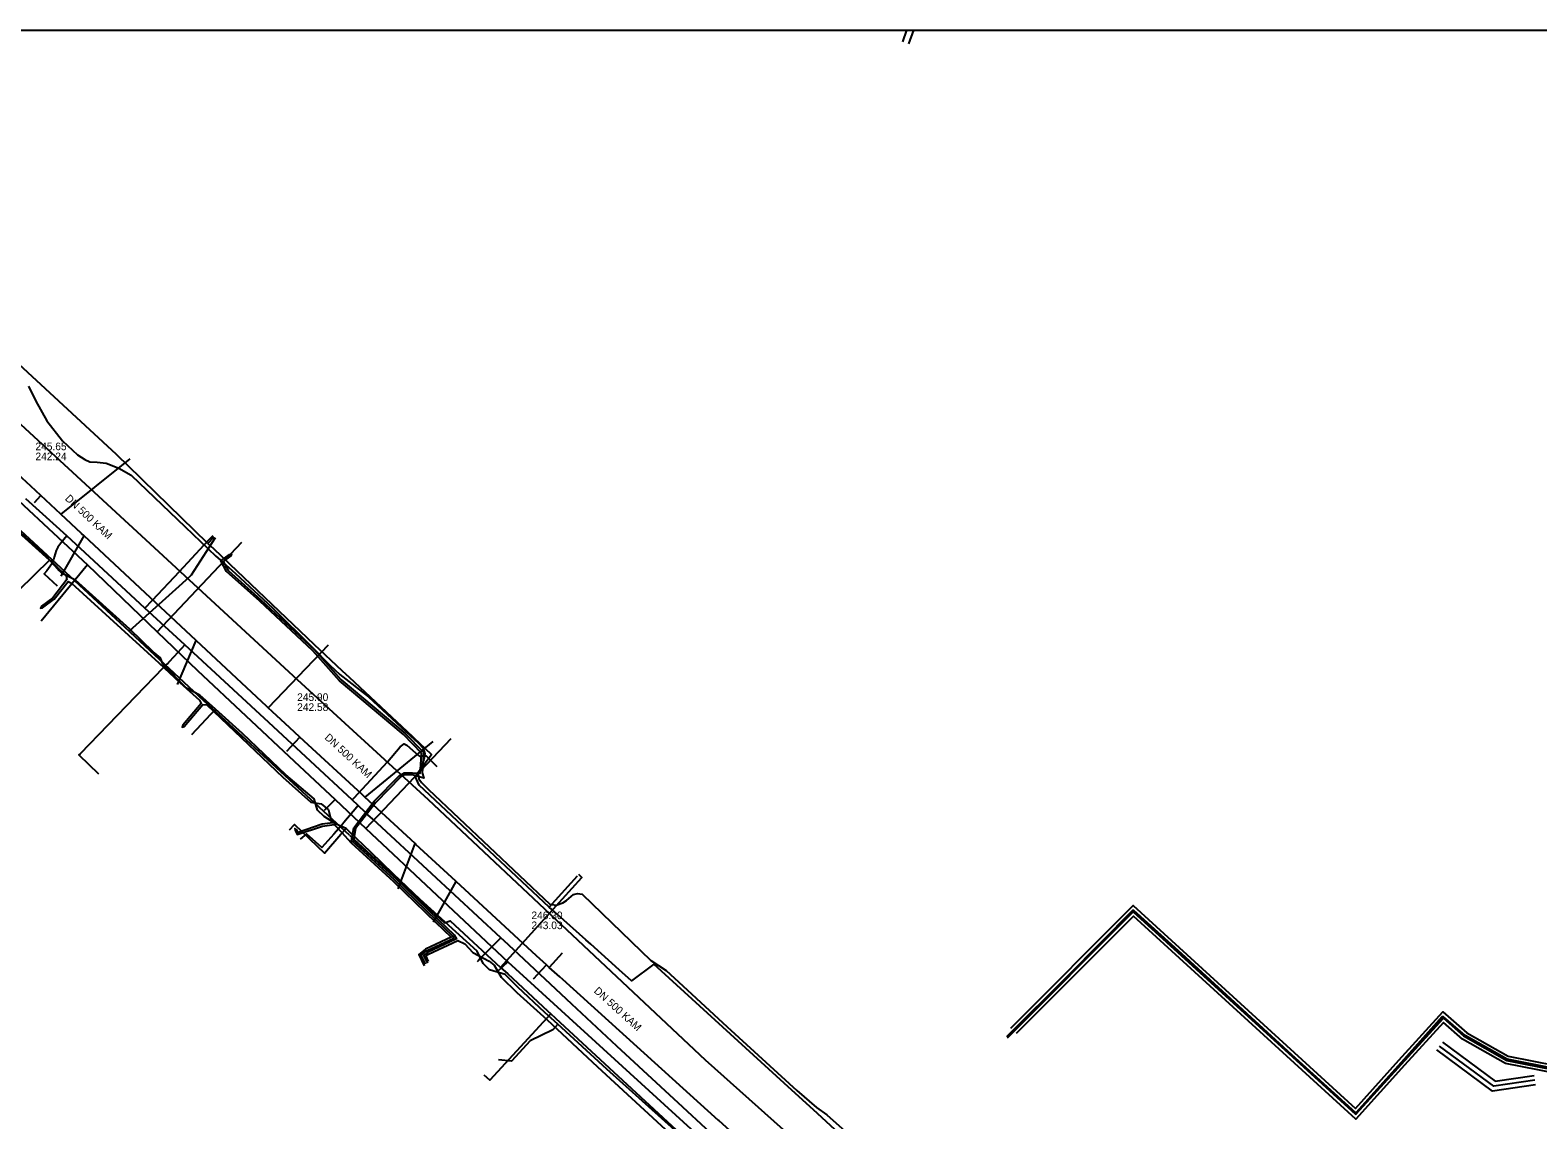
# Model space of a CAD drawing. Extents: x -600309 to -598967, y -1161267 to -1160292.
# Drawn here: x -599408.6 to -599250.1, y -1160406.9 to -1160292.3 of the extents above; entities that cross this region are included whole.
import ezdxf

# ---------------------------------------------------------------- set-up
doc = ezdxf.new("R2010")
doc.units = 0
for name, color, linetype in [('Vrstva 12', 7, 'Continuous'), ('Vrstva 13', 7, 'Continuous'), ('Vrstva 16', 7, 'Continuous'), ('Vrstva 19', 7, 'Continuous'), ('Vrstva 25', 7, 'Continuous'), ('Vrstva 26', 7, 'Continuous'), ('Vrstva 29', 7, 'Continuous'), ('Vrstva 30', 7, 'Continuous'), ('Vrstva 37', 7, 'Continuous'), ('Vrstva 42', 7, 'Continuous'), ('Vrstva 55', 7, 'Continuous'), ('Vrstva 58', 7, 'Continuous'), ('Vrstva 63', 7, 'Continuous'), ('Vrstva 9', 7, 'Continuous')]:
    doc.layers.add(name, color=color, linetype=linetype)

msp = doc.modelspace()

# ---------------------------------------------------------------- linework, layer by layer
at = {"layer": 'Vrstva 12'}
msp.add_line((-599316.46, -1160292.35), (-599316.9, -1160293.56), dxfattribs=at)
for points in [[(-599389.88, -1160346.28), (-599396.77, -1160339.59), (-599398.38, -1160338.02), (-599399.28, -1160337.14), (-599399.5, -1160336.94), (-599416.31, -1160321.43)], [(-599406.54, -1160348.05), (-599412.36, -1160342.82)], [(-599389.88, -1160346.28), (-599389.23, -1160345.59)], [(-599389.88, -1160346.28), (-599389.29, -1160346.83), (-599387.62, -1160348.42), (-599378.71, -1160356.89), (-599375.8, -1160359.63), (-599375, -1160360.37)], [(-599406.54, -1160348.05), (-599409.79, -1160351.23), (-599409.65, -1160351.77), (-599410.11, -1160352.28)], [(-599389.09, -1160363.7), (-599390.75, -1160362.22), (-599392.13, -1160361.49), (-599394.64, -1160358.98), (-599394.88, -1160358.32), (-599395.63, -1160357.69), (-599398.1, -1160355.29), (-599403.81, -1160350.15), (-599405.08, -1160349.5), (-599405.61, -1160349.01), (-599406.54, -1160348.05)], [(-599398.03, -1160355.66), (-599398.17, -1160355.52)], [(-599354.03, -1160384.5), (-599367.68, -1160371.69), (-599368.1, -1160370.75), (-599366.41, -1160368.47), (-599368.22, -1160366.75), (-599368.36, -1160366.62), (-599375, -1160360.37)], [(-599389.09, -1160363.7), (-599391.61, -1160366.4)], [(-599375.37, -1160376.23), (-599376.42, -1160375.78), (-599377.68, -1160374.97), (-599378.36, -1160374.3), (-599378.74, -1160373.13), (-599381.71, -1160370.59), (-599386.25, -1160366.25), (-599389.09, -1160363.7)], [(-599381.31, -1160376.37), (-599380.79, -1160375.83), (-599377.65, -1160378.83), (-599375.92, -1160376.84), (-599375.37, -1160376.23)], [(-599375, -1160376.59), (-599375.37, -1160376.23)], [(-599372.76, -1160378.74), (-599375, -1160376.59)], [(-599353.1, -1160396.81), (-599354.47, -1160395.59), (-599357.33, -1160392.92), (-599358.66, -1160391.57), (-599360.3, -1160391.08), (-599360.95, -1160390.42), (-599361.59, -1160389.12), (-599367.6, -1160383.7), (-599370.38, -1160381.03), (-599372.76, -1160378.74)], [(-599354.03, -1160384.5), (-599351.05, -1160381.22)], [(-599322.17, -1160409.54), (-599326.26, -1160405.8), (-599328.53, -1160403.73), (-599343.02, -1160390.5), (-599345.36, -1160392.25), (-599346.66, -1160391.09), (-599349.65, -1160388.41), (-599350.16, -1160387.96), (-599353.15, -1160385.29), (-599354.03, -1160384.5)], [(-599353.1, -1160396.81), (-599353.64, -1160397.41), (-599356.04, -1160398.55), (-599358, -1160400.69), (-599359.35, -1160400.54)], [(-599336.42, -1160411.91), (-599347.97, -1160401.55), (-599353.1, -1160396.81)]]:
    msp.add_lwpolyline(points, dxfattribs=at)
at = {"layer": 'Vrstva 13'}
for p, q in [((-599315.75, -1160292.35), (-599316.25, -1160293.78)), ((-599395.21, -1160355.59), (-599386.32, -1160346.16)), ((-599402.54, -1160348.53), (-599407.41, -1160354.44)), ((-599373.28, -1160376.23), (-599364.32, -1160366.8)), ((-599376.5, -1160373.18), (-599377.68, -1160374.36)), ((-599358.36, -1160390.26), (-599359.49, -1160391.32))]:
    msp.add_line(p, q, dxfattribs=at)
for points in [[(-599439.3, -1160315.24), (-599438.67, -1160315.61), (-599438.35, -1160315.79), (-599413.4, -1160338.45), (-599402.54, -1160348.53), (-599395.21, -1160355.59), (-599391, -1160359.64), (-599380.82, -1160369.17), (-599376.5, -1160373.18), (-599373.28, -1160376.23), (-599358.36, -1160390.26), (-599337.14, -1160409.62), (-599328.21, -1160417.81), (-599323.46, -1160422.35), (-599316.72, -1160428.23), (-599312.49, -1160432.07)], [(-599426.76, -1160329.11), (-599407.71, -1160346.66), (-599398.17, -1160355.52)], [(-599389.11, -1160345.7), (-599391.65, -1160349.63)], [(-599391.65, -1160349.63), (-599392.16, -1160350.1), (-599392.6, -1160350.5), (-599398.17, -1160355.52)], [(-599375, -1160376.96), (-599390.36, -1160362.78), (-599398.03, -1160355.66)], [(-599375, -1160376.96), (-599365.01, -1160386.17), (-599364.42, -1160385.96), (-599359.13, -1160390.84)], [(-599352.61, -1160383.62), (-599350.59, -1160381.38), (-599350.92, -1160381.07)], [(-599359.13, -1160390.84), (-599352.61, -1160383.62)], [(-599359.13, -1160390.84), (-599358.38, -1160391.53)], [(-599358.38, -1160391.53), (-599354.2, -1160395.4)], [(-599354.2, -1160395.4), (-599353.84, -1160395.73)], [(-599353.84, -1160395.73), (-599360.28, -1160402.69), (-599360.86, -1160402.15)], [(-599353.32, -1160396.22), (-599353.84, -1160395.73)], [(-599319.19, -1160431.03), (-599318.26, -1160430.35), (-599318.22, -1160429.67), (-599318.35, -1160428.9), (-599319.03, -1160427.94), (-599353.32, -1160396.22)]]:
    msp.add_lwpolyline(points, dxfattribs=at)
at = {"layer": 'Vrstva 16'}
for points in [[(-599394.08, -1160358.86), (-599394.21, -1160358.99), (-599394.4, -1160359.18), (-599394.59, -1160359.37), (-599403.33, -1160368.38), (-599403.44, -1160368.5), (-599401.38, -1160370.49)], [(-599375.83, -1160375.89), (-599375.9, -1160375.97), (-599376.01, -1160376.09), (-599376.17, -1160376.28), (-599376.65, -1160376.84), (-599377.93, -1160378.25), (-599379.52, -1160376.82), (-599380.21, -1160377.36)]]:
    msp.add_lwpolyline(points, dxfattribs=at)
at = {"layer": 'Vrstva 19'}
for points in [[(-599332.74, -1160412.24), (-599339.97, -1160405.54), (-599346.91, -1160399.12), (-599351.63, -1160394.69), (-599357.2, -1160389.47), (-599357.74, -1160388.98), (-599358.76, -1160388.06), (-599359.12, -1160387.74), (-599366.35, -1160381.01), (-599372.57, -1160375.25), (-599373.07, -1160374.79), (-599373.39, -1160374.49), (-599374.02, -1160373.9), (-599374.1, -1160373.83), (-599374.72, -1160373.24), (-599383.48, -1160365.12), (-599392.3, -1160356.94), (-599396.5, -1160353.08), (-599397.98, -1160351.72), (-599404.7, -1160345.49), (-599409.02, -1160341.6)], [(-599404.7, -1160345.49), (-599405.34, -1160346.27), (-599405.67, -1160346.69), (-599405.82, -1160347.04), (-599406.03, -1160347.73), (-599406.13, -1160348), (-599406.17, -1160348.14), (-599406.3, -1160348.42), (-599406.81, -1160349.17), (-599407.09, -1160349.47), (-599405.74, -1160350.75)], [(-599396.5, -1160353.08), (-599395.72, -1160352.24), (-599392.88, -1160349.23), (-599390.27, -1160346.43), (-599390.15, -1160346.3), (-599389.81, -1160345.94), (-599389.35, -1160345.45)], [(-599392.3, -1160356.94), (-599393.46, -1160358.19), (-599394, -1160358.77), (-599394.06, -1160358.84), (-599394.08, -1160358.86)], [(-599374.72, -1160373.24), (-599374.51, -1160373.01), (-599371.02, -1160369.24), (-599369.68, -1160367.67), (-599369.27, -1160367.35), (-599368.99, -1160367.49), (-599367.75, -1160368.58), (-599367.67, -1160368.65), (-599367.29, -1160368.59), (-599366.94, -1160368.59), (-599365.82, -1160369.72)], [(-599374.1, -1160373.83), (-599374.25, -1160374.01), (-599375.62, -1160375.62), (-599375.72, -1160375.74), (-599375.83, -1160375.89)], [(-599359.12, -1160387.74), (-599360.54, -1160389.17), (-599360.83, -1160389.46), (-599361.16, -1160389.79), (-599361.24, -1160389.87), (-599361.47, -1160390.11), (-599361.61, -1160390.25)]]:
    msp.add_lwpolyline(points, dxfattribs=at)
at = {"layer": 'Vrstva 25'}
msp.add_lwpolyline([(-599191.35, -1160396.32), (-599194.4, -1160393.82), (-599197.62, -1160390.75), (-599199.67, -1160388.41), (-599200.99, -1160386.78), (-599209.23, -1160391.95), (-599215.05, -1160395.52), (-599219.64, -1160397.61), (-599223.7, -1160398.63), (-599236.87, -1160400.83), (-599242.95, -1160401.56), (-599244.19, -1160401.61), (-599248.32, -1160401.55), (-599253.38, -1160400.55), (-599257.82, -1160398.05), (-599260.08, -1160396.06), (-599264.44, -1160400.84), (-599269.28, -1160406.23), (-599292.64, -1160384.89), (-599305.23, -1160397.5)], dxfattribs=at)
at = {"layer": 'Vrstva 26'}
for points in [[(-599305.52, -1160397.22), (-599292.65, -1160384.34), (-599269.3, -1160405.66), (-599264.73, -1160400.58), (-599260.11, -1160395.5), (-599257.58, -1160397.72), (-599253.24, -1160400.17), (-599248.28, -1160401.15), (-599244.2, -1160401.21), (-599242.98, -1160401.16), (-599236.93, -1160400.43), (-599223.78, -1160398.24), (-599219.77, -1160397.23), (-599215.24, -1160395.17), (-599209.44, -1160391.61), (-599200.9, -1160386.26), (-599199.36, -1160388.15), (-599197.33, -1160390.48), (-599194.14, -1160393.52), (-599191.09, -1160396.01)], [(-599191.91, -1160396.38), (-599194.67, -1160394.12), (-599197.91, -1160391.03), (-599199.97, -1160388.66), (-599201.08, -1160387.31), (-599209.02, -1160392.29), (-599214.86, -1160395.87), (-599219.5, -1160397.99), (-599223.62, -1160399.03), (-599236.81, -1160401.22), (-599242.92, -1160401.96), (-599244.19, -1160402.01), (-599248.36, -1160401.95), (-599253.52, -1160400.93), (-599258.05, -1160398.38), (-599260.05, -1160396.62), (-599264.14, -1160401.11), (-599269.25, -1160406.79), (-599292.63, -1160385.45), (-599304.95, -1160397.78)]]:
    msp.add_lwpolyline(points, dxfattribs=at)
at = {"layer": 'Vrstva 29'}
msp.add_lwpolyline([(-599250.43, -1160402.68), (-599254.75, -1160403.31), (-599260.46, -1160399.11)], dxfattribs=at)
at = {"layer": 'Vrstva 30'}
for points in [[(-599260.16, -1160398.71), (-599254.61, -1160402.78), (-599250.5, -1160402.19)], [(-599250.36, -1160403.18), (-599254.88, -1160403.83), (-599260.76, -1160399.51)]]:
    msp.add_lwpolyline(points, dxfattribs=at)
at = {"layer": 'Vrstva 37'}
for points in [[(-599248.43, -1160401.47), (-599253.36, -1160400.49), (-599257.78, -1160398.01), (-599260.06, -1160396.02), (-599260.22, -1160396.04), (-599264.23, -1160400.53), (-599269.27, -1160406.13), (-599275.97, -1160400.03), (-599287.57, -1160389.41), (-599292.58, -1160384.86), (-599292.71, -1160384.86), (-599299.54, -1160391.71), (-599305.96, -1160398.14)], [(-599305.88, -1160398.23), (-599292.66, -1160385), (-599269.31, -1160406.28), (-599269.22, -1160406.24), (-599260.05, -1160396.17), (-599257.93, -1160398.02), (-599253.4, -1160400.61), (-599248.28, -1160401.63)]]:
    msp.add_lwpolyline(points, dxfattribs=at)
at = {"layer": 'Vrstva 42'}
for points in [[(-599409.63, -1160345.13), (-599407.03, -1160347.51), (-599404.8, -1160349.68), (-599404.71, -1160350.09), (-599406.18, -1160351.99), (-599407.38, -1160352.89), (-599407.48, -1160353.09), (-599407.26, -1160353.05), (-599406.04, -1160352.13), (-599404.59, -1160350.27), (-599404.22, -1160350.47), (-599395.05, -1160358.84), (-599392.85, -1160360.9), (-599390.76, -1160362.74), (-599390.59, -1160363.11), (-599392.54, -1160365.38), (-599392.6, -1160365.6), (-599392.39, -1160365.51), (-599390.42, -1160363.22), (-599390, -1160363.25), (-599382.01, -1160370.86), (-599379.07, -1160373.49), (-599377.98, -1160373.66), (-599377.23, -1160374.27), (-599376.97, -1160375.31), (-599376.77, -1160375.66), (-599377.87, -1160375.8), (-599380.4, -1160376.65), (-599380.55, -1160376.38), (-599380.74, -1160376.25), (-599380.73, -1160376.47), (-599380.5, -1160376.89), (-599377.83, -1160376), (-599376.62, -1160375.84), (-599375.84, -1160376.64), (-599374.84, -1160377.76), (-599370.4, -1160381.82), (-599365.94, -1160386.13), (-599364.32, -1160387.67), (-599367.02, -1160388.92), (-599367.73, -1160389.49), (-599367.15, -1160390.67)], [(-599367.01, -1160390.49), (-599367.48, -1160389.54), (-599366.91, -1160389.09), (-599364.05, -1160387.76), (-599364.16, -1160387.55), (-599365.8, -1160385.99), (-599370.26, -1160381.67), (-599374.71, -1160377.61), (-599374.8, -1160377.53), (-599374.55, -1160376.18), (-599372.41, -1160373.37), (-599369.75, -1160370.66), (-599369.27, -1160370.4), (-599368.39, -1160370.41), (-599367.57, -1160370.44), (-599367.52, -1160369.55), (-599367.45, -1160368.31), (-599369.33, -1160366.35), (-599376.06, -1160360.71), (-599378.86, -1160357.56), (-599384.45, -1160352.37), (-599387.93, -1160349.24), (-599388.54, -1160348.12), (-599387.61, -1160347.45), (-599387.41, -1160347.42), (-599387.49, -1160347.6), (-599388.28, -1160348.18), (-599387.77, -1160349.12), (-599384.31, -1160352.23), (-599378.72, -1160357.42), (-599375.92, -1160360.57), (-599369.19, -1160366.21), (-599367.25, -1160368.23), (-599367.32, -1160369.57), (-599367.37, -1160370.4), (-599367.2, -1160370.94), (-599368.43, -1160370.61), (-599369.23, -1160370.6), (-599369.63, -1160370.82), (-599372.25, -1160373.51), (-599374.37, -1160376.26), (-599374.58, -1160377.46), (-599370.12, -1160381.52), (-599365.66, -1160385.85), (-599364, -1160387.43), (-599363.77, -1160387.85), (-599366.81, -1160389.27), (-599367.22, -1160389.6), (-599366.83, -1160390.4)], [(-599248.43, -1160401.46), (-599253.36, -1160400.49), (-599257.78, -1160398.01), (-599260.06, -1160396.02), (-599260.22, -1160396.05), (-599264.23, -1160400.53), (-599269.27, -1160406.13), (-599275.97, -1160400.03), (-599287.56, -1160389.41), (-599292.58, -1160384.86), (-599292.71, -1160384.86), (-599299.54, -1160391.71), (-599305.96, -1160398.14)], [(-599305.88, -1160398.23), (-599292.66, -1160385), (-599269.31, -1160406.28), (-599269.23, -1160406.24), (-599260.05, -1160396.17), (-599257.93, -1160398.02), (-599253.4, -1160400.62), (-599248.28, -1160401.63)], [(-599366.7, -1160390.21), (-599366.97, -1160389.65), (-599366.7, -1160389.44), (-599363.64, -1160388.02), (-599362.89, -1160388.36), (-599362.04, -1160389.26), (-599360.33, -1160390.17), (-599359.82, -1160390.6), (-599359.07, -1160391.87), (-599357.41, -1160393.48), (-599354.27, -1160396.33), (-599348.96, -1160401.29), (-599340.46, -1160409.11)]]:
    msp.add_lwpolyline(points, dxfattribs=at)
at = {"layer": 'Vrstva 55'}
msp.add_lwpolyline([(-599426.73, -1160314.63), (-599427.57, -1160315.27), (-599428.75, -1160316.34), (-599427.9, -1160316.74), (-599410.91, -1160332.54), (-599391.91, -1160350.06), (-599380.94, -1160360.19), (-599366.75, -1160373.19), (-599337.65, -1160400.57), (-599325.83, -1160411.1)], dxfattribs=at)
at = {"layer": 'Vrstva 58'}
msp.add_lwpolyline([(-599408.74, -1160329.76), (-599407.98, -1160331.32), (-599406.82, -1160333.41), (-599405.16, -1160335.51), (-599403.59, -1160336.96), (-599402.82, -1160337.48), (-599402.29, -1160337.71), (-599401.53, -1160337.75), (-599400.58, -1160337.85), (-599399.24, -1160338.38), (-599397.96, -1160339.12), (-599392.29, -1160344.53), (-599389.07, -1160347.62), (-599388.35, -1160348.22), (-599386.98, -1160349.43), (-599383.11, -1160353.05), (-599378.93, -1160357.18), (-599377.09, -1160359.08), (-599376.03, -1160360.06), (-599373, -1160362.4), (-599368.59, -1160366.49), (-599367.81, -1160367.25), (-599367.28, -1160367.81), (-599367.1, -1160368.4), (-599367.21, -1160369), (-599367.78, -1160370.53), (-599367.72, -1160371.01), (-599367.43, -1160371.41), (-599366.72, -1160372.15), (-599353.95, -1160384.18), (-599353.29, -1160384.31), (-599352.58, -1160384.05), (-599352.2, -1160383.8), (-599351.47, -1160383.18), (-599351.04, -1160383.07), (-599350.55, -1160383.16), (-599343.36, -1160390.12), (-599341.74, -1160391.16), (-599339.98, -1160392.76), (-599335.32, -1160397.08), (-599327.99, -1160403.78), (-599325.95, -1160405.55), (-599324.84, -1160406.34), (-599321.99, -1160408.89)], dxfattribs=at)
at = {"layer": 'Vrstva 63'}
msp.add_lwpolyline([(-600308.54, -1160292.35), (-598967.11, -1160292.35), (-598967.11, -1161267.03), (-600308.54, -1161267.03)], close=True, dxfattribs=at)
at = {"layer": 'Vrstva 9'}
for p, q in [((-599398.1, -1160337.39), (-599405.35, -1160343.21)), ((-599408.12, -1160341.99), (-599407.44, -1160341.26)), ((-599405.31, -1160349.73), (-599402.91, -1160345.49)), ((-599393.09, -1160361.11), (-599391.14, -1160356.47)), ((-599377.24, -1160356.96), (-599383.54, -1160363.56)), ((-599381.58, -1160368.11), (-599380.22, -1160366.64)), ((-599366.24, -1160367.11), (-599373.41, -1160372.94)), ((-599369.89, -1160382.6), (-599368.12, -1160377.83)), ((-599366.18, -1160386.07), (-599363.79, -1160381.83)), ((-599352.67, -1160389.36), (-599354.01, -1160390.84)), ((-599355.67, -1160392.04), (-599354.32, -1160390.56))]:
    msp.add_line(p, q, dxfattribs=at)
for points in [[(-599382.66, -1160364.39), (-599383.54, -1160363.56), (-599383.68, -1160363.43), (-599391.12, -1160356.49), (-599391.14, -1160356.47), (-599402.91, -1160345.49), (-599403.19, -1160345.23), (-599405.35, -1160343.21), (-599405.35, -1160343.21), (-599407.44, -1160341.26), (-599408.51, -1160340.26), (-599409.85, -1160339.01)], [(-599355.35, -1160389.62), (-599363.79, -1160381.83), (-599363.83, -1160381.79), (-599368.03, -1160377.92), (-599368.12, -1160377.83), (-599373.41, -1160372.94), (-599373.69, -1160372.68), (-599380.22, -1160366.64), (-599381.32, -1160365.63), (-599382.66, -1160364.39)], [(-599322.23, -1160419.61), (-599325.14, -1160416.98), (-599336.18, -1160406.98), (-599336.24, -1160406.93), (-599352.6, -1160392.12), (-599352.91, -1160391.84), (-599354.01, -1160390.84), (-599354.32, -1160390.56), (-599355.35, -1160389.62)]]:
    msp.add_lwpolyline(points, dxfattribs=at)

# ---------------------------------------------------------------- texts
at = {"layer": 'Vrstva 12'}
for s, p in [('245.65', (-599408.01, -1160336.49)), ('242.24', (-599408.01, -1160337.54)), ('245.90', (-599380.51, -1160362.84)), ('242.58', (-599380.51, -1160363.89)), ('246.30', (-599355.89, -1160385.77)), ('243.03', (-599355.89, -1160386.82))]:
    msp.add_text(s, height=0.8, dxfattribs=at).set_placement(p)
for rotation, p in [(316.903, (-599404.96, -1160341.65)), (317.2467, (-599377.69, -1160366.77)), (317.7624, (-599349.39, -1160393.4))]:
    msp.add_text('DN 500 KAM', height=0.8, rotation=rotation, dxfattribs=at).set_placement(p)

doc.saveas('drawing.dxf')
